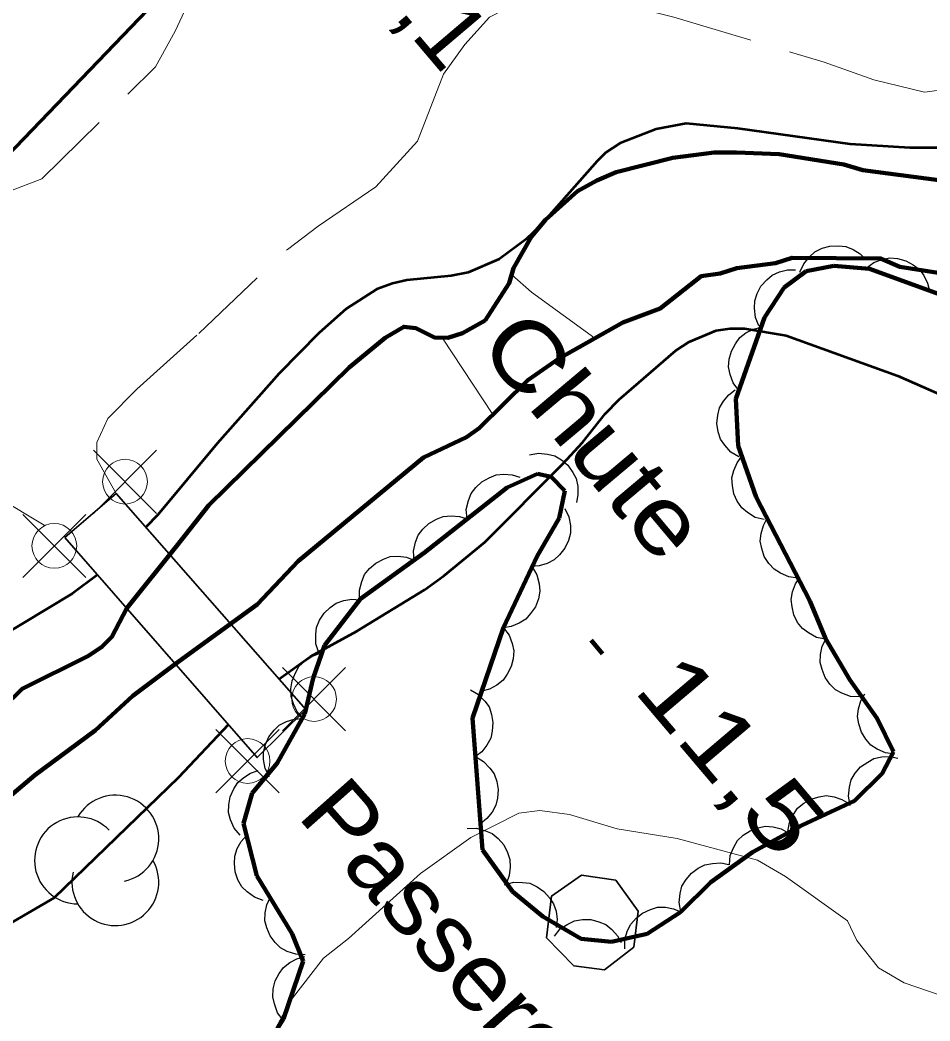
# Model space of a CAD drawing. Extents: x 386081 to 389416, y 5130568 to 5134082.
# Drawn here: x 387110.32 to 387150.99, y 5131896.28 to 5131941 of the extents above; entities that cross this region are included whole.
import ezdxf

# ---------------------------------------------------------------- set-up
doc = ezdxf.new("R2010")
doc.units = 0
doc.header["$LTSCALE"] = 1.2
for name, pattern in [('DASH_DOUBLE_DOT', [9.2, 5, -1.2, 0.3, -1.2, 0.3, -1.2]), ('DOT_DASHED', [7.7, 5, -1.2, 0.3, -1.2]), ('MEDIUM_DASHED', [4.5, 3, -1.5])]:
    doc.linetypes.add(name, pattern=pattern)
for name, color, linetype, lineweight in [('1', 7, 'Continuous', 53), ('19', 7, 'Continuous', 13), ('2', 7, 'Continuous', 13), ('26', 7, 'Continuous', 35), ('3', 7, 'Continuous', 140), ('31', 7, 'Continuous', 70), ('36', 7, 'Continuous', 13), ('4', 7, 'DASH_DOUBLE_DOT', 53), ('44', 7, 'Continuous', 25), ('6', 7, 'Continuous', 13)]:
    doc.layers.add(name, color=color, linetype=linetype, lineweight=lineweight)

msp = doc.modelspace()

# ---------------------------------------------------------------- linework, layer by layer
at = {"layer": '1'}
for points in [[(387153.16, 5131935.29), (387150.1, 5131935.29), (387147.42, 5131935.45), (387142.41, 5131936.15), (387140.09, 5131936.38), (387138.76, 5131936.13), (387137.15, 5131935.5), (387136.51, 5131935.08), (387136.12, 5131934.7), (387133.52, 5131931.76), (387132.95, 5131931.21), (387131.74, 5131930.32), (387130.35, 5131929.72), (387129.59, 5131929.57), (387127.61, 5131929.38), (387126.97, 5131929.23), (387126.27, 5131928.97), (387124.9, 5131928.09), (387123.67, 5131927.01), (387121.91, 5131925.21), (387119.13, 5131922.08), (387116.48, 5131918.9), (387115.94, 5131918.34)], [(387121.89, 5131911.55), (387123.3, 5131912.57), (387125.37, 5131913.7), (387128.4, 5131915.55), (387129.27, 5131916.17), (387131.09, 5131917.67), (387134.59, 5131921.17), (387135.47, 5131922.13), (387136.48, 5131923.41), (387137.1, 5131924.04), (387139.63, 5131926.24), (387140.23, 5131926.62), (387141.44, 5131927.13), (387142.06, 5131927.22), (387142.7, 5131927.22), (387144.56, 5131926.9), (387149.56, 5131925.11), (387152.67, 5131923.74)], [(387113.78, 5131916.21), (387112.66, 5131915.38), (387107.06, 5131912.01), (387105.71, 5131910.98), (387102.76, 5131908.16), (387099.8, 5131905.09), (387097.52, 5131903.08), (387093.52, 5131897.53), (387092.42, 5131896.76), (387092.02, 5131896.98), (387091.67, 5131896.53), (387090.76, 5131893.34)], [(387095.82, 5131886.9), (387096.32, 5131887.18), (387097.93, 5131887.63), (387098.76, 5131887.57), (387099.58, 5131887.16), (387101.85, 5131886.44), (387101.87, 5131886.99), (387101.52, 5131888.01), (387101.29, 5131889.7), (387101.62, 5131890.76), (387107.2, 5131898.23), (387109.01, 5131900.15), (387111.84, 5131901.78), (387117.42, 5131907.18), (387119.64, 5131909.52)]]:
    msp.add_lwpolyline(points, dxfattribs=at)
at = {"layer": '19', "linetype": 'MEDIUM_DASHED'}
for points in [[(387080.86, 5131953.93), (387082.37, 5131952.33), (387084.45, 5131950.47), (387093.27, 5131943.76), (387099.14, 5131939.04), (387102.33, 5131936.31), (387103.68, 5131935.44), (387105.51, 5131934.07), (387106.5, 5131933.57), (387107.48, 5131933.32), (387108.59, 5131933.19), (387109.7, 5131933.3), (387111.3, 5131933.9), (387116.38, 5131938.91), (387117.25, 5131940.5), (387117.88, 5131941.85), (387118.01, 5131943.69), (387117.9, 5131945.54), (387116.58, 5131950.1), (387114.78, 5131958.36), (387114.06, 5131961.07), (387113.58, 5131963.29), (387113.57, 5131965.79)], [(387114.62, 5131919.84), (387113.76, 5131921.38), (387113.75, 5131922.12), (387114.24, 5131923.19), (387115.54, 5131924.51), (387118.31, 5131927), (387122.27, 5131930.75), (387123.65, 5131931.79), (387126.22, 5131933.55), (387128.08, 5131935.59), (387129.25, 5131938.58), (387130.2, 5131939.9), (387131.3, 5131941.13), (387132.53, 5131941.75), (387134.9, 5131941.88), (387137.21, 5131941.71), (387139.54, 5131941.13), (387146.26, 5131939.11), (387148.49, 5131938.33), (387150.75, 5131937.78), (387153.34, 5131938.13), (387157.53, 5131938.84), (387162.97, 5131940.03), (387170.75, 5131942.06)], [(387065.05, 5131939.13), (387068.94, 5131938.04), (387073.25, 5131936.28), (387077.74, 5131931.18), (387082.98, 5131926.34), (387092.02, 5131921.8), (387101.56, 5131919.86), (387108.31, 5131920.29), (387112.32, 5131917.88)]]:
    msp.add_lwpolyline(points, dxfattribs=at)
at = {"layer": '2'}
for points in [[(387121.4, 5131895.3), (387122.4, 5131897.16), (387123.88, 5131899.09), (387125, 5131899.96), (387128.22, 5131902.87), (387130.47, 5131904.48), (387132.62, 5131905.57), (387133.56, 5131905.69), (387134.88, 5131905.51), (387137.01, 5131904.86), (387139.69, 5131904.44), (387143.29, 5131903.46), (387144.54, 5131902.74), (387147.31, 5131900.76), (387147.73, 5131899.87), (387148.7, 5131898.66), (387149.84, 5131897.98), (387151.45, 5131897.43), (387152.76, 5131897.32), (387154.94, 5131897.44), (387157.67, 5131897.17), (387158.27, 5131896.61)], [(387121.4, 5131895.3), (387122.4, 5131897.16), (387123.88, 5131899.09), (387125, 5131899.96), (387128.22, 5131902.87), (387130.47, 5131904.48), (387132.62, 5131905.57), (387133.56, 5131905.69), (387134.88, 5131905.51), (387137.01, 5131904.86), (387139.69, 5131904.44), (387143.29, 5131903.46), (387144.54, 5131902.74), (387147.31, 5131900.76), (387147.73, 5131899.87), (387148.7, 5131898.66), (387149.84, 5131897.98), (387151.45, 5131897.43), (387152.76, 5131897.32), (387154.94, 5131897.44), (387157.67, 5131897.17), (387158.27, 5131896.61), (387158.64, 5131896.1)]]:
    msp.add_lwpolyline(points, dxfattribs=at)
at = {"layer": '26'}
msp.add_lwpolyline([(387112.32, 5131917.88), (387120.92, 5131908.05), (387123.09, 5131910.19), (387114.62, 5131919.84)], close=True, dxfattribs=at)
at = {"layer": '3'}
msp.add_line((387135.85, 5131913.3), (387136.36, 5131912.69), dxfattribs=at)
at = {"layer": '31'}
msp.add_lwpolyline([(387086.47, 5131968.73), (387081.87, 5131963.95), (387086.47, 5131959.53), (387083.09, 5131956.01), (387089.67, 5131949.67), (387091.23, 5131951.28), (387109.01, 5131934.17), (387117.86, 5131943.37), (387108.04, 5131952.81), (387109.84, 5131954.68), (387107.19, 5131957.22), (387105.25, 5131955.21), (387103.99, 5131956.42), (387112.25, 5131965), (387101.54, 5131975.3), (387091.02, 5131964.36)], close=True, dxfattribs=at)
at = {"layer": '31', "lineweight": 35}
msp.add_lwpolyline([(387136.96, 5131902.57), (387137.95, 5131901.18), (387137.76, 5131899.58), (387136.45, 5131898.57), (387135.07, 5131898.75), (387133.85, 5131900), (387134.08, 5131901.86), (387135.42, 5131902.79)], close=True, dxfattribs=at)
at = {"layer": '36'}
for p, q in [((387116.42, 5131918.96), (387113.6, 5131921.78)), ((387113.6, 5131918.96), (387116.42, 5131921.78)), ((387113.26, 5131916.09), (387110.44, 5131918.91)), ((387110.44, 5131916.09), (387113.26, 5131918.91)), ((387124.87, 5131909.25), (387122.05, 5131912.07)), ((387122.05, 5131909.25), (387124.87, 5131912.07)), ((387121.9, 5131906.48), (387119.08, 5131909.3)), ((387119.08, 5131906.48), (387121.9, 5131909.3))]:
    msp.add_line(p, q, dxfattribs=at)
for centre in [(387115.014, 5131920.375), (387111.854, 5131917.505), (387123.464, 5131910.665), (387120.494, 5131907.895)]:
    msp.add_circle(centre, 1, dxfattribs=at)
at = {"layer": '4', "linetype": 'Continuous', "lineweight": 90}
for points in [[(387151.95, 5131933.77), (387148, 5131934.29), (387147.14, 5131934.55), (387144.25, 5131935), (387142.34, 5131935.08), (387141.35, 5131935.08), (387139.5, 5131934.85), (387136.97, 5131934.2), (387136.1, 5131933.83), (387135.24, 5131933.35), (387133.81, 5131932.07), (387133.19, 5131931.33), (387132.38, 5131929.92), (387132.19, 5131929.25), (387131.11, 5131927.58)], [(387109.62, 5131906.12), (387110.99, 5131907.26), (387113.68, 5131909.26), (387115.36, 5131910.8), (387117.27, 5131912.23), (387120.92, 5131914.88), (387122.76, 5131916.83), (387128.36, 5131921.45), (387130.28, 5131922.36), (387130.85, 5131922.76), (387133.02, 5131924.91), (387134.39, 5131925.86), (387137.27, 5131927.49), (387138.94, 5131928.11), (387140.76, 5131929.55), (387141.62, 5131929.67), (387142.36, 5131929.91), (387144.09, 5131930.14), (387144.83, 5131930.38), (387148.78, 5131930.35), (387149.64, 5131929.97), (387151.36, 5131929.71)], [(387131.11, 5131927.58), (387130.1, 5131927.01), (387129.44, 5131926.8), (387128.84, 5131926.82), (387128.02, 5131927.23), (387127.47, 5131927.3), (387126.64, 5131926.8), (387125.03, 5131925.48), (387118.76, 5131919.32), (387117.31, 5131917.5), (387115.09, 5131914.72), (387114.42, 5131913.45), (387113.98, 5131912.99), (387113.38, 5131912.59), (387110.42, 5131911.12), (387109.53, 5131910.26)]]:
    msp.add_lwpolyline(points, dxfattribs=at)
at = {"layer": '44'}
for points in [[(387145.18, 5131929.73), (387145.35, 5131930.11), (387145.61, 5131930.42), (387145.85, 5131930.64), (387146.17, 5131930.8), (387146.52, 5131930.9), (387146.9, 5131930.91), (387147.23, 5131930.88), (387147.56, 5131930.75), (387147.87, 5131930.55), (387148.13, 5131930.3)], [(387148.16, 5131929.93), (387148.49, 5131930.17), (387148.88, 5131930.31), (387149.2, 5131930.37), (387149.55, 5131930.34), (387149.91, 5131930.24), (387150.24, 5131930.06), (387150.51, 5131929.87), (387150.72, 5131929.58), (387150.89, 5131929.25), (387150.98, 5131928.9)], [(387143.35, 5131927.33), (387143.19, 5131927.71), (387143.15, 5131928.12), (387143.16, 5131928.45), (387143.27, 5131928.78), (387143.44, 5131929.11), (387143.7, 5131929.39), (387143.94, 5131929.6), (387144.27, 5131929.75), (387144.63, 5131929.84), (387144.99, 5131929.84)], [(387142.45, 5131924.45), (387142.2, 5131924.79), (387142.06, 5131925.17), (387141.99, 5131925.5), (387142.02, 5131925.85), (387142.12, 5131926.2), (387142.3, 5131926.54), (387142.49, 5131926.81), (387142.77, 5131927.02), (387143.1, 5131927.19), (387143.45, 5131927.28)], [(387142.45, 5131921.48), (387142.09, 5131921.7), (387141.82, 5131922), (387141.63, 5131922.27), (387141.52, 5131922.6), (387141.47, 5131922.97), (387141.51, 5131923.35), (387141.59, 5131923.67), (387141.76, 5131923.97), (387142, 5131924.26), (387142.29, 5131924.48)], [(387133.09, 5131921.58), (387133.5, 5131921.65), (387133.9, 5131921.61), (387134.22, 5131921.53), (387134.53, 5131921.35), (387134.81, 5131921.11), (387135.03, 5131920.79), (387135.18, 5131920.51), (387135.25, 5131920.16), (387135.26, 5131919.79), (387135.19, 5131919.44)], [(387143.59, 5131918.68), (387143.18, 5131918.78), (387142.84, 5131919), (387142.58, 5131919.21), (387142.38, 5131919.5), (387142.23, 5131919.83), (387142.16, 5131920.21), (387142.14, 5131920.54), (387142.23, 5131920.88), (387142.37, 5131921.22), (387142.59, 5131921.51)], [(387130.3, 5131918.71), (387130.27, 5131919.13), (387130.36, 5131919.53), (387130.48, 5131919.84), (387130.69, 5131920.12), (387130.96, 5131920.37), (387131.29, 5131920.55), (387131.6, 5131920.68), (387131.95, 5131920.71), (387132.32, 5131920.68), (387132.66, 5131920.57)], [(387134.67, 5131919.18), (387134.85, 5131918.81), (387134.92, 5131918.41), (387134.92, 5131918.08), (387134.83, 5131917.74), (387134.67, 5131917.4), (387134.43, 5131917.11), (387134.2, 5131916.88), (387133.88, 5131916.72), (387133.53, 5131916.61), (387133.17, 5131916.59)], [(387127.94, 5131916.86), (387127.91, 5131917.27), (387128, 5131917.67), (387128.12, 5131917.98), (387128.33, 5131918.26), (387128.6, 5131918.51), (387128.94, 5131918.7), (387129.24, 5131918.82), (387129.59, 5131918.85), (387129.96, 5131918.82), (387130.3, 5131918.71)], [(387145.09, 5131916.07), (387144.68, 5131916.12), (387144.31, 5131916.28), (387144.03, 5131916.46), (387143.79, 5131916.72), (387143.59, 5131917.03), (387143.48, 5131917.39), (387143.41, 5131917.71), (387143.45, 5131918.06), (387143.55, 5131918.42), (387143.72, 5131918.74)], [(387125.5, 5131915.11), (387125.49, 5131915.53), (387125.6, 5131915.92), (387125.72, 5131916.23), (387125.94, 5131916.5), (387126.22, 5131916.74), (387126.57, 5131916.91), (387126.87, 5131917.03), (387127.23, 5131917.04), (387127.59, 5131917), (387127.93, 5131916.87)], [(387133.21, 5131916.57), (387133.42, 5131916.21), (387133.52, 5131915.81), (387133.55, 5131915.48), (387133.49, 5131915.14), (387133.36, 5131914.79), (387133.14, 5131914.48), (387132.93, 5131914.23), (387132.63, 5131914.05), (387132.28, 5131913.91), (387131.93, 5131913.85)], [(387146.33, 5131913.34), (387145.92, 5131913.42), (387145.57, 5131913.62), (387145.3, 5131913.81), (387145.08, 5131914.09), (387144.91, 5131914.42), (387144.83, 5131914.79), (387144.79, 5131915.11), (387144.85, 5131915.46), (387144.98, 5131915.81), (387145.18, 5131916.11)], [(387123.68, 5131912.73), (387123.55, 5131913.13), (387123.54, 5131913.54), (387123.57, 5131913.86), (387123.71, 5131914.19), (387123.91, 5131914.5), (387124.19, 5131914.76), (387124.45, 5131914.95), (387124.79, 5131915.07), (387125.15, 5131915.13), (387125.51, 5131915.1)], [(387131.93, 5131913.85), (387132.18, 5131913.52), (387132.32, 5131913.14), (387132.39, 5131912.82), (387132.37, 5131912.46), (387132.28, 5131912.11), (387132.1, 5131911.77), (387131.91, 5131911.5), (387131.63, 5131911.28), (387131.31, 5131911.11), (387130.96, 5131911.01)], [(387147.86, 5131910.76), (387147.44, 5131910.78), (387147.06, 5131910.93), (387146.77, 5131911.08), (387146.52, 5131911.33), (387146.31, 5131911.63), (387146.17, 5131911.99), (387146.09, 5131912.3), (387146.1, 5131912.65), (387146.18, 5131913.02), (387146.34, 5131913.34)], [(387123, 5131909.78), (387122.71, 5131910.09), (387122.54, 5131910.45), (387122.44, 5131910.77), (387122.43, 5131911.12), (387122.48, 5131911.48), (387122.63, 5131911.84), (387122.79, 5131912.12), (387123.05, 5131912.36), (387123.36, 5131912.57), (387123.69, 5131912.7)], [(387130.45, 5131911.08), (387130.82, 5131910.87), (387131.1, 5131910.57), (387131.29, 5131910.31), (387131.4, 5131909.97), (387131.46, 5131909.61), (387131.43, 5131909.23), (387131.37, 5131908.91), (387131.19, 5131908.6), (387130.96, 5131908.31), (387130.68, 5131908.09)], [(387149.41, 5131908.2), (387149, 5131908.26), (387148.63, 5131908.43), (387148.35, 5131908.61), (387148.12, 5131908.87), (387147.93, 5131909.19), (387147.82, 5131909.56), (387147.76, 5131909.88), (387147.8, 5131910.23), (387147.91, 5131910.58), (387148.09, 5131910.89)], [(387121.47, 5131907.19), (387121.28, 5131907.56), (387121.21, 5131907.96), (387121.2, 5131908.29), (387121.29, 5131908.63), (387121.44, 5131908.97), (387121.68, 5131909.27), (387121.91, 5131909.5), (387122.23, 5131909.66), (387122.58, 5131909.77), (387122.94, 5131909.8)], [(387130.68, 5131908.09), (387131.04, 5131907.88), (387131.32, 5131907.58), (387131.52, 5131907.32), (387131.63, 5131906.98), (387131.69, 5131906.62), (387131.66, 5131906.24), (387131.59, 5131905.92), (387131.42, 5131905.61), (387131.19, 5131905.32), (387130.91, 5131905.09)], [(387147.42, 5131905.91), (387147.35, 5131906.33), (387147.39, 5131906.73), (387147.47, 5131907.05), (387147.65, 5131907.35), (387147.89, 5131907.63), (387148.21, 5131907.85), (387148.49, 5131908.01), (387148.84, 5131908.08), (387149.21, 5131908.09), (387149.56, 5131908.02)], [(387120.16, 5131904.58), (387119.89, 5131904.9), (387119.73, 5131905.27), (387119.64, 5131905.59), (387119.65, 5131905.94), (387119.71, 5131906.3), (387119.88, 5131906.65), (387120.05, 5131906.93), (387120.32, 5131907.16), (387120.63, 5131907.35), (387120.97, 5131907.47)], [(387144.64, 5131904.74), (387144.71, 5131905.15), (387144.89, 5131905.51), (387145.07, 5131905.79), (387145.35, 5131906.01), (387145.67, 5131906.19), (387146.04, 5131906.3), (387146.36, 5131906.35), (387146.71, 5131906.29), (387147.06, 5131906.18), (387147.37, 5131905.99)], [(387130.31, 5131904.88), (387130.73, 5131904.89), (387131.12, 5131904.78), (387131.43, 5131904.65), (387131.7, 5131904.43), (387131.94, 5131904.15), (387132.11, 5131903.81), (387132.22, 5131903.5), (387132.23, 5131903.15), (387132.19, 5131902.78), (387132.07, 5131902.44)], [(387142.03, 5131903.26), (387142.07, 5131903.67), (387142.22, 5131904.05), (387142.39, 5131904.34), (387142.65, 5131904.58), (387142.95, 5131904.78), (387143.32, 5131904.91), (387143.63, 5131904.98), (387143.98, 5131904.95), (387144.34, 5131904.86), (387144.66, 5131904.69)], [(387121.19, 5131901.67), (387120.8, 5131901.81), (387120.47, 5131902.05), (387120.24, 5131902.28), (387120.06, 5131902.59), (387119.94, 5131902.94), (387119.91, 5131903.32), (387119.92, 5131903.65), (387120.03, 5131903.98), (387120.21, 5131904.3), (387120.45, 5131904.57)], [(387139.86, 5131901.16), (387139.78, 5131901.57), (387139.83, 5131901.97), (387139.91, 5131902.3), (387140.09, 5131902.6), (387140.33, 5131902.88), (387140.64, 5131903.1), (387140.93, 5131903.26), (387141.27, 5131903.32), (387141.64, 5131903.34), (387142, 5131903.27)], [(387131.98, 5131902.36), (387132.38, 5131902.48), (387132.78, 5131902.47), (387133.11, 5131902.43), (387133.43, 5131902.28), (387133.74, 5131902.07), (387133.99, 5131901.78), (387134.17, 5131901.52), (387134.28, 5131901.18), (387134.33, 5131900.81), (387134.29, 5131900.45)], [(387123.06, 5131899.24), (387122.65, 5131899.26), (387122.26, 5131899.39), (387121.97, 5131899.55), (387121.72, 5131899.79), (387121.5, 5131900.09), (387121.36, 5131900.44), (387121.27, 5131900.76), (387121.28, 5131901.11), (387121.35, 5131901.47), (387121.5, 5131901.8)], [(387137.35, 5131899.51), (387137.36, 5131899.93), (387137.48, 5131900.32), (387137.63, 5131900.61), (387137.86, 5131900.88), (387138.15, 5131901.1), (387138.5, 5131901.26), (387138.81, 5131901.36), (387139.17, 5131901.36), (387139.53, 5131901.29), (387139.86, 5131901.16)], [(387134.21, 5131900.07), (387134.47, 5131900.39), (387134.81, 5131900.61), (387135.11, 5131900.76), (387135.46, 5131900.81), (387135.83, 5131900.81), (387136.2, 5131900.71), (387136.5, 5131900.59), (387136.77, 5131900.37), (387137.02, 5131900.09), (387137.19, 5131899.78)], [(387122.08, 5131896.32), (387121.83, 5131896.65), (387121.69, 5131897.04), (387121.62, 5131897.36), (387121.64, 5131897.71), (387121.73, 5131898.07), (387121.91, 5131898.4), (387122.1, 5131898.67), (387122.38, 5131898.89), (387122.7, 5131899.06), (387123.05, 5131899.16)]]:
    msp.add_lwpolyline(points, dxfattribs=at)
at = {"layer": '44', "linetype": 'DOT_DASHED', "lineweight": 90}
msp.add_lwpolyline([(387121.36, 5131895.15), (387122.1, 5131896.38), (387122.98, 5131898.95), (387122.49, 5131900.18), (387120.91, 5131902.77), (387120.31, 5131905.11), (387120.69, 5131906.46), (387121.81, 5131907.8), (387123.05, 5131910), (387123.43, 5131911.59), (387123.93, 5131913.06), (387125.54, 5131915.14), (387128.38, 5131917.2), (387132.09, 5131920.12), (387133.45, 5131920.72), (387134.06, 5131920.59), (387134.67, 5131919.97), (387134.42, 5131918.75), (387133.43, 5131917.04), (387131.93, 5131913.86), (387130.55, 5131909.81), (387131, 5131903.92), (387132.34, 5131902.06), (387133.69, 5131900.95), (387135.41, 5131899.95), (387136.76, 5131899.82), (387138.36, 5131900.17), (387139.84, 5131901.14), (387141.2, 5131902.48), (387143.06, 5131903.82), (387145.28, 5131905.03), (387147.62, 5131906.11), (387148.86, 5131907.33), (387149.36, 5131908.31), (387148.63, 5131909.79), (387147.41, 5131911.52), (387146.32, 5131913.37), (387145.62, 5131915.05), (387143.23, 5131919.69), (387142.42, 5131921.98), (387142.31, 5131924.07), (387143.6, 5131927.71), (387144.47, 5131929.05), (387145.46, 5131929.78), (387146.69, 5131930.02), (387148.29, 5131929.88), (387151.73, 5131928.63)], dxfattribs=at)
at = {"layer": '44'}
for centre, start, end in [((387114.581, 5131904.425), 282.2692, 149.7263), ((387112.911, 5131903.454), 44.1154, 269.804), ((387114.581, 5131902.483), 166.9369, 29.6212)]:
    msp.add_arc(centre, 1.941, start, end, dxfattribs=at)
at = {"layer": '6'}
msp.add_line((387129.2, 5131926.78), (387131.45, 5131923.38), dxfattribs=at)
msp.add_lwpolyline([(387136.02, 5131926.79), (387133.19, 5131928.84), (387132.3, 5131929.62)], dxfattribs=at)

# ---------------------------------------------------------------- texts
at = {"layer": '26', "width": 1.1}
msp.add_text('Passerelle', height=3, rotation=311.552, dxfattribs=at).set_placement((387122.66, 5131905.43))
at = {"layer": '3'}
for s, width, p in [('11,1   ', 1.05, (387123.95, 5131944.78)), ('11,5   ', 1.3, (387137.68, 5131911.08))]:
    msp.add_text(s, height=3, rotation=310.294, dxfattribs=dict(at, width=width)).set_placement(p)
at = {"layer": '6', "width": 1.2}
msp.add_text('Chute', height=3, rotation=310.03, dxfattribs=at).set_placement((387130.72, 5131926.41))

doc.saveas('drawing.dxf')
